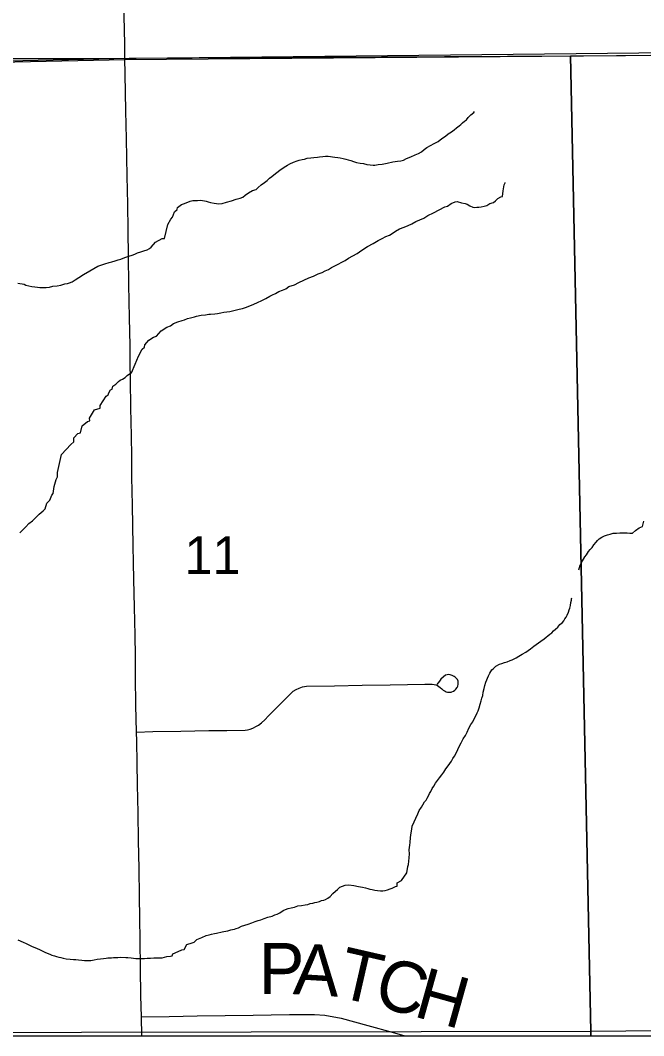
# Model space of a CAD drawing. Extents: x 103424 to 290657, y 38711 to 110967.
# Drawn here: x 161407 to 165088, y 38711 to 44707 of the extents above; entities that cross this region are included whole.
import ezdxf

# ---------------------------------------------------------------- set-up
doc = ezdxf.new("R2010")
doc.units = 0
for name, color, linetype in [('GM_X_Corporation', 7, 'Continuous'), ('GM_X_Minor_River', 7, 'Continuous'), ('GM_X_Rail_Line', 7, 'Continuous'), ('GM_X_Section_Text', 7, 'Continuous'), ('GM_X_State_Route', 7, 'Continuous'), ('GM_X_Township_Road', 7, 'Continuous'), ('GM_X_Township_Road_Text', 7, 'Continuous')]:
    doc.layers.add(name, color=color, linetype=linetype)

msp = doc.modelspace()

# ---------------------------------------------------------------- linework, layer by layer
at = {"layer": 'GM_X_Corporation'}
for points in [[(103423.7, 96534.8), (103423.7, 38711.2), (175679.7, 38711.2), (175679.7, 110967.2), (119699, 110967.2), (119716.9, 106542.5), (119719.8, 106322.8), (119720.8, 106006.3), (119709.7, 99445.7), (119706.4, 99064.2), (119663.9, 96690), (117026.4, 96688.2), (115542.1, 96665), (105081.7, 96574.5)], [(149532.9, 38711.2), (174769.9, 38711.2), (174768.4, 38806.4), (174722.1, 40540.3), (174610.2, 44665.1), (172842.5, 44649), (172841.3, 44649), (167441.7, 44516.4), (162024.2, 44473.4), (156824.1, 44363.7), (149451.3, 44180.8), (149476.1, 42604.7), (149528, 39851)], [(169559.9, 44575.4), (169715.1, 38783.3), (164774.5, 38736.9), (164656.1, 44497.5), (164722.2, 44498.1), (167170, 44520.3), (169534.6, 44574.7)], [(164656.1, 44497.5), (164774.5, 38736.9), (159759.8, 38726.2), (159627, 44430), (162048.6, 44483.1)], [(159760.1, 38711.2), (164775.1, 38711.2), (164774.5, 38736.9), (159759.8, 38726.2)], [(164775.1, 38711.2), (169717.2, 38711.2), (169715.1, 38783.3), (164774.5, 38736.9)]]:
    msp.add_lwpolyline(points, close=True, dxfattribs=at)
msp.add_lwpolyline([(167441.7, 44516.4), (162024.2, 44473.4), (156824.1, 44363.7), (149451.3, 44180.8), (149440.5, 44755.1), (149429.7, 45329.4), (149418.4, 46068), (149363.3, 49922), (149355.7, 51621.4), (149274.7, 56114.3), (149214.2, 60733.4)], dxfattribs=at)
at = {"layer": 'GM_X_Minor_River'}
for points in [[(163471.8, 43853.7), (163490.1, 43852), (163500.2, 43852.2), (163520.3, 43854.7), (163542.5, 43857.2), (163572.7, 43863.9), (163606.9, 43870.7), (163633.1, 43875.3), (163653.2, 43877.8), (163669.3, 43882.2), (163687.3, 43890.6), (163713.3, 43901.3), (163737.4, 43911.9), (163757.4, 43920.4), (163775.4, 43930.9), (163791.3, 43943.4), (163807.2, 43955.8), (163851.1, 43979), (163863.1, 43985.3), (163873.1, 43991.6), (163885, 44001.9), (163901, 44012.4), (163916.9, 44022.8), (163932.8, 44037.3), (163952.8, 44047.8), (163968.7, 44060.3), (163982.5, 44072.7), (163998.5, 44083.1), (164008.4, 44091.4), (164018.3, 44101.7), (164030.2, 44112.1), (164042.2, 44120.4), (164052, 44132.7), (164067.8, 44149.2), (164083.7, 44163.7), (164088.8, 44168.4)], [(161623.6, 43139.2), (161645.8, 43143.8), (161669.9, 43150.3), (161686, 43152.7), (161698, 43157), (161712, 43163.4), (161730, 43173.9), (161751.9, 43188.5), (161779.9, 43205.2), (161817.8, 43228.2), (161863.7, 43255.5), (161905.8, 43268.5), (161931.9, 43277.2), (161948, 43281.6), (161966.1, 43286), (161984.1, 43292.4), (162000.2, 43296.8), (162014.2, 43303.2), (162030.3, 43307.6), (162048.4, 43314), (162066.4, 43320.5), (162082.5, 43326.9), (162098.5, 43333.3), (162118.6, 43339.8), (162136.6, 43346.2), (162156.7, 43352.7), (162168.7, 43359), (162178.6, 43367.3), (162204.3, 43396.1), (162244.2, 43419.2), (162258.3, 43419.5), (162278.8, 43500.7), (162296.3, 43533.4), (162306.2, 43543.7), (162317.6, 43576.3), (162333.5, 43590.7), (162335.3, 43600.9), (162359.2, 43619.6), (162377.2, 43626), (162409.3, 43638.8), (162425.4, 43643.2), (162441.5, 43643.5), (162453.6, 43643.8), (162467.8, 43644.1), (162482, 43642.4), (162494.1, 43640.6), (162504.3, 43638.8), (162516.5, 43635.1), (162530.7, 43631.4), (162551, 43627.7), (162565.2, 43626), (162579.4, 43624.3), (162599.6, 43624.8), (162623.6, 43633.4), (162653.8, 43642.1), (162681.9, 43650.8), (162704, 43657.3), (162720, 43663.7), (162733.9, 43674.1), (162753.8, 43688.7), (162777.8, 43701.3), (162799.9, 43707.9), (162811.8, 43720.2), (162829.6, 43734.7), (162849.5, 43749.3), (162863.4, 43761.7), (162877.3, 43774.1), (162891.2, 43784.5), (162903.1, 43794.9), (162938.9, 43821.9), (162964.8, 43840.6), (162984.8, 43851.2), (162998.8, 43859.6), (163020.8, 43870.1), (163040.8, 43876.6), (163052.9, 43880.9), (163071, 43885.3), (163085.1, 43887.7), (163101.2, 43892.1), (163121.3, 43894.5), (163139.5, 43896.9), (163161.6, 43899.4), (163173.7, 43901.7), (163193.9, 43902.1), (163208, 43904.5), (163224.2, 43904.8), (163238.4, 43903.1), (163250.5, 43901.3), (163264.7, 43899.6), (163280.9, 43898), (163295.1, 43894.2), (163313.4, 43890.6), (163329.7, 43886.9), (163341.9, 43883.1), (163358.1, 43879.5), (163374.4, 43873.7), (163392.7, 43868.1), (163413, 43864.5), (163433.3, 43860.9), (163453.6, 43855.3), (163471.8, 43853.7)], [(163344.2, 43301.8), (163370.1, 43316.5), (163396.1, 43331.1), (163424, 43349.9), (163455.9, 43370.8), (163489.8, 43389.7), (163519.8, 43406.5), (163543.8, 43419.1), (163565.8, 43429.7), (163585.8, 43438.2), (163601.7, 43448.7), (163621.7, 43461.2), (163645.6, 43475.9), (163673.7, 43486.6), (163697.8, 43495.2), (163717.8, 43505.7), (163741.7, 43518.3), (163765.8, 43528.9), (163789.8, 43539.6), (163813.7, 43554.2), (163845.7, 43571.1), (163913.7, 43604.8), (163929.8, 43609.2), (163951.7, 43625.8), (163973.7, 43634.4), (163985.8, 43636.7), (164012.2, 43629.2), (164032.5, 43625.6), (164044.7, 43621.8), (164061.1, 43612.1), (164079.4, 43604.4), (164089.6, 43602.6), (164101.7, 43602.9), (164113.8, 43603.1), (164127.9, 43605.4), (164146, 43609.9), (164162.1, 43614.3), (164180.1, 43624.7), (164200.1, 43631.2), (164212.1, 43641.6), (164225.9, 43654), (164243.9, 43664.5), (164254, 43666.7), (164257.3, 43701.1), (164264.6, 43735.6), (164270.4, 43747.8), (164270.4, 43747.8), (164270.4, 43749.9)], [(161479.4, 41751.1), (161489.3, 41761.4), (161503.1, 41775.9), (161519, 41790.3), (161540.8, 41811), (161552.7, 41821.4), (161564.1, 41855.9), (161581.9, 41874.5), (161593.4, 41903), (161601.3, 41913.3), (161606.5, 41953.8), (161617.7, 41996.4), (161625.5, 42010.7), (161626.9, 42037), (161650.9, 42142.5), (161704.2, 42202.2), (161722.1, 42218.7), (161723.6, 42241), (161747.3, 42267.7), (161761.4, 42272.1), (161772.6, 42312.7), (161804.4, 42337.6), (161816.5, 42341.9), (161816.1, 42358.1), (161845.4, 42407.1), (161877.5, 42415.9), (161879.2, 42432.1), (161896.8, 42460.8), (161914.4, 42487.4), (161926.4, 42495.7), (161930.2, 42507.9), (161939.9, 42524.3), (161949.9, 42528.5), (161953.6, 42546.8), (161971.5, 42559.3), (161987.4, 42573.8), (161997.3, 42582.1), (162009.3, 42588.4), (162025.2, 42598.8), (162037.1, 42609.2), (162051.1, 42619.6), (162063, 42625.9), (162084.2, 42676.8), (162105.4, 42723.7), (162126.8, 42764.6), (162140.7, 42777), (162142.4, 42791.1), (162166.1, 42817.9), (162194, 42836.7), (162210, 42841.1), (162237.6, 42874), (162271.5, 42894.9), (162293.6, 42903.4), (162311.5, 42915.9), (162337.6, 42926.6), (162361.6, 42935.2), (162375.7, 42937.5), (162393.7, 42946), (162411.8, 42950.4), (162436, 42957), (162448, 42959.3), (162474.2, 42965.9), (162500.4, 42968.5), (162520.5, 42971), (162530.6, 42971.2), (162554.8, 42973.7), (162571, 42976.1), (162591.1, 42980.6), (162609.2, 42983), (162625.3, 42985.3), (162643.5, 42987.7), (162699.8, 43001.1), (162717.9, 43005.5), (162735.9, 43012), (162762, 43020.6), (162786, 43031.2), (162808.1, 43039.8), (162832.1, 43052.4), (162856.1, 43065.1), (162880, 43077.7), (162896, 43086.1), (162914, 43094.6), (162934, 43105.1), (162954.1, 43113.6), (162974.1, 43122.1), (162992, 43134.6), (163026.1, 43145.5), (163052.1, 43158.1), (163080.1, 43172.9), (163110.2, 43185.6), (163138.2, 43196.3), (163166.3, 43209.1), (163188.3, 43217.6), (163206.3, 43228.1), (163226.3, 43236.6), (163244.3, 43247.1), (163260.3, 43255.5), (163284.2, 43268.1), (163306.2, 43278.7), (163324.2, 43289.2), (163344.2, 43301.8)], [(161392.9, 43154.4), (161429.4, 43149.2), (161439.6, 43143.3), (161457.9, 43139.7), (161474.1, 43136), (161492.4, 43132.4), (161508.6, 43130.7), (161522.8, 43129), (161538.9, 43129.3), (161559.2, 43129.8), (161579.3, 43132.2), (161599.4, 43136.7), (161623.6, 43139.2)], [(161404.1, 41680.8), (161421.9, 41697.4), (161439.7, 41715.9), (161457.5, 41736.5), (161479.4, 41751.1)], [(164705.2, 41461.7), (164712.7, 41490.1), (164718.5, 41502.4), (164739.9, 41539.2), (164749.8, 41551.5), (164761.5, 41569.9), (164771.3, 41582.3), (164783.2, 41594.6), (164793, 41609), (164806.8, 41625.4), (164814.6, 41635.7), (164824.5, 41646), (164840.5, 41654.4), (164856.5, 41662.9), (164874.6, 41669.3), (164890.6, 41673.7), (164906.7, 41678.1), (164926.9, 41678.5), (164947.1, 41681), (164963.2, 41681.3), (164979.4, 41679.7), (164989.5, 41679.9), (165005.8, 41678.2), (165021.9, 41678.6), (165039.8, 41695.1), (165061.7, 41709.7), (165079.7, 41718.2), (165089.1, 41748.7)], [(163720.8, 39948.3), (163753.6, 40021.7), (163761.3, 40040), (163775, 40060.5), (163782.8, 40074.8), (163792.5, 40091.2), (163802.4, 40101.5), (163808.2, 40113.7), (163816, 40128), (163823.8, 40142.3), (163831.6, 40152.6), (163839.3, 40171), (163849.1, 40185.3), (163858.9, 40201.7), (163870.7, 40218.1), (163882.4, 40234.5), (163896.2, 40250.9), (163908, 40267.3), (163919.7, 40287.8), (163933.5, 40304.2), (163943.3, 40318.6), (163953.1, 40332.9), (163960.9, 40347.2), (163970.7, 40361.6), (163978.5, 40375.9), (163990.1, 40400.4), (163997.8, 40418.7), (164009.4, 40441.1), (164021.1, 40463.6), (164034.8, 40484.1), (164044.5, 40504.5), (164056.1, 40527), (164067.7, 40549.4), (164079.6, 40563.8), (164087.3, 40582.2), (164097, 40600.5), (164104.7, 40616.9), (164110.5, 40629.1), (164116.2, 40647.4), (164121.8, 40669.7), (164127.4, 40688), (164131.1, 40704.2), (164136.9, 40720.5), (164140.5, 40738.8), (164146.1, 40761.1), (164149.8, 40779.4), (164155.4, 40799.7), (164170.8, 40836.3), (164178.5, 40852.7), (164190.2, 40871.1), (164200.2, 40879.4), (164214, 40893.8), (164236, 40904.4), (164250.1, 40908.7), (164266.1, 40915.1), (164282.2, 40919.5), (164298.2, 40925.9), (164310.3, 40930.2), (164322.3, 40936.5), (164334.2, 40942.9), (164350.2, 40953.3), (164370.2, 40963.8), (164392.1, 40976.4), (164420, 40995.2), (164439.9, 41011.8), (164479.7, 41040.9), (164499.6, 41055.5), (164533.4, 41082.5), (164545.3, 41090.8), (164555.2, 41101.1), (164567.1, 41111.5), (164581, 41123.9), (164592.8, 41140.3), (164608.7, 41150.7), (164616.6, 41161), (164622.4, 41173.2), (164630.3, 41183.5), (164636.1, 41193.7), (164643.8, 41212), (164647.5, 41226.3), (164651.4, 41236.4), (164655.1, 41250.7), (164656.7, 41268.9), (164660.5, 41283.1), (164662.3, 41293.2), (164664.3, 41295.3)], [(162154.9, 39169.3), (162175.1, 39169.7), (162195.3, 39170.2), (162213.4, 39170.6), (162231.6, 39171), (162243.7, 39171.2), (162271.9, 39177.9), (162294.1, 39180.4), (162304.1, 39182.6), (162307.9, 39194.8), (162338, 39207.6), (162360, 39218.2), (162374.1, 39220.5), (162389.6, 39249.1), (162421.7, 39259.9), (162433.8, 39264.2), (162449.6, 39278.7), (162477.7, 39291.4), (162503.7, 39302.1), (162521.8, 39306.5), (162535.8, 39310.8), (162554, 39315.3), (162566, 39317.5), (162598.2, 39324.3), (162608.3, 39326.5), (162620.4, 39328.8), (162632.4, 39331.1), (162650.5, 39335.5), (162660.6, 39337.8), (162670.6, 39340), (162680.7, 39344.3), (162694.7, 39348.6), (162712.7, 39357.1), (162732.8, 39363.6), (162752.9, 39370.1), (162772.9, 39378.6), (162793, 39385), (162811, 39391.5), (162827.1, 39395.9), (162847.2, 39402.4), (162869.2, 39410.9), (162893.3, 39417.5), (162909.4, 39423.9), (162923.4, 39428.3), (162939.4, 39436.7), (162959.3, 39451.3), (162973.4, 39455.6), (162987.4, 39462), (163005.5, 39466.4), (163025.6, 39470.9), (163045.7, 39477.4), (163067.8, 39479.8), (163088, 39484.3), (163104.1, 39486.7), (163118.1, 39491), (163134.2, 39493.4), (163146.3, 39497.7), (163158.4, 39500), (163172.4, 39504.3), (163184.4, 39508.6), (163198.5, 39510.9), (163208.6, 39515.2), (163222.5, 39523.6), (163236.5, 39534), (163252.3, 39550.5), (163268.1, 39565), (163280, 39575.3), (163293.9, 39587.7), (163324, 39600.5), (163346.1, 39603), (163376.6, 39597.6), (163403, 39592.1), (163427.3, 39588.6), (163445.6, 39585), (163457.8, 39581.2), (163470, 39577.4), (163484.2, 39573.7), (163500.5, 39570), (163516.7, 39568.3), (163532.9, 39566.7), (163547, 39567), (163561.1, 39569.3), (163575.2, 39571.6), (163591.2, 39578), (163603.3, 39582.3), (163621.2, 39592.8), (163631.3, 39595), (163632.9, 39613.3), (163656.9, 39627.9), (163688.2, 39673), (163695.5, 39709.5), (163699.3, 39721.7), (163702.5, 39762.1), (163704.1, 39784.4), (163703.5, 39808.6), (163707, 39837), (163708.7, 39851.1), (163710.1, 39881.4), (163715.5, 39909.8), (163719.2, 39930.1), (163720.8, 39948.3)], [(161392.6, 39278), (161423.3, 39262.5), (161441.6, 39254.8), (161457.9, 39247.1), (161476.3, 39237.4), (161492.6, 39231.7), (161506.9, 39225.9), (161519.2, 39220.1), (161535.5, 39212.4), (161551.8, 39204.7), (161566.1, 39198.9), (161580.4, 39193.2), (161592.6, 39187.4), (161608.9, 39183.7), (161621.1, 39177.9), (161633.3, 39174.2), (161645.5, 39172.4), (161659.7, 39168.7), (161678, 39165), (161700.2, 39163.5), (161720.5, 39161.9), (161734.7, 39160.2), (161750.9, 39158.5), (161769.1, 39156.9), (161785.3, 39155.2), (161801.5, 39155.6), (161813.6, 39155.8), (161823.7, 39156.1), (161833.8, 39156.3), (161843.8, 39158.5), (161859.9, 39162.9), (161880.1, 39165.4), (161898.2, 39167.8), (161914.4, 39168.1), (161924.4, 39170.4), (161934.5, 39170.6), (161944.6, 39170.8), (161956.7, 39173.1), (161970.9, 39173.4), (161983, 39173.7), (162001.2, 39174.1), (162029.5, 39172.6), (162041.6, 39172.9), (162061.8, 39171.3), (162076, 39169.6), (162088.2, 39167.9), (162106.4, 39166.2), (162120.6, 39166.5), (162130.7, 39166.8), (162140.8, 39167), (162154.9, 39169.3)]]:
    msp.add_lwpolyline(points, dxfattribs=at)
at = {"layer": 'GM_X_Rail_Line'}
msp.add_lwpolyline([(146504.9, 45437.9), (151249.2, 45325.6), (154443.7, 45236.2), (154715.5, 45192.7), (154903.9, 45112.9), (155904.2, 44438.6), (156034.7, 44384.2), (156194.1, 44362.5), (156810.2, 44362.5), (161177.6, 44481.6), (161906.5, 44481.2), (168026.1, 44546.6), (168178.1, 44543.3), (168898.2, 44555.7), (171103.9, 46845), (171363.9, 47125.7), (171451.7, 47389.1), (171481, 47646.7), (171393.2, 47915.9), (171381.5, 48056.4), (171404.9, 48167.6), (171498.5, 48308.1), (174523.8, 51299.4), (175679.7, 52376.9)], dxfattribs=at)
at = {"layer": 'GM_X_State_Route'}
for points in [[(162024.8, 44482.4), (162023.2, 44566.4), (162021.5, 44650.3), (162018, 44810.4)], [(162123.6, 38711.2), (162121.4, 38823.1), (162119.2, 38945.8), (162116.9, 39110.9), (162114.6, 39275.9), (162112.8, 39404.3), (162111, 39532.6), (162108.1, 39697.6), (162105.2, 39862.7), (162102.2, 40027.7), (162099.3, 40192.7), (162097, 40321.1), (162094.7, 40449.5), (162093.4, 40502.9), (162089.7, 40663), (162087.6, 40828), (162086.1, 40951.8), (162084.5, 41075.6), (162080.9, 41240.7), (162077.4, 41405.7), (162075.2, 41505), (162073, 41604.3), (162070.8, 41724.6), (162068.6, 41844.9), (162066.2, 42010), (162064.4, 42131.7), (162062.6, 42253.4), (162060.2, 42418.5), (162057.8, 42583.5), (162056.3, 42684.7), (162054.9, 42786), (162051.8, 42951), (162049.9, 43049), (162048.1, 43147), (162045.7, 43312), (162043.5, 43467.2), (162041.3, 43622.4), (162038, 43787.4), (162035.8, 43897.3), (162033.6, 44007.1), (162030.6, 44172.2), (162028.7, 44281.1), (162026.8, 44390), (162024.8, 44482.4)]]:
    msp.add_lwpolyline(points, dxfattribs=at)
at = {"layer": 'GM_X_Township_Road'}
for points in [[(162093.4, 40502.9), (162190, 40507.8), (162355, 40510.1), (162520.1, 40512.4), (162626.9, 40513.8), (162733.7, 40515.3), (162748.9, 40517.8), (162763.5, 40521.4), (162780.4, 40527.5), (162801.7, 40538.4), (162812.7, 40545.8), (162830.2, 40559), (162850.3, 40576.6), (162872.1, 40600.9), (162944.7, 40672.9), (163017.2, 40744.8), (163036, 40755.7), (163054.2, 40763.6), (163073.7, 40771.5), (163096.1, 40774.5), (163261.2, 40777.4), (163426.2, 40780.3), (163591.2, 40783.1), (163693.7, 40784.9), (163796.1, 40786.7), (163816.7, 40787), (163839.1, 40787.4), (163850.7, 40785.5), (163859.8, 40782.4), (163869.5, 40778.8), (163878, 40773.9), (163886.5, 40766.7), (163895.6, 40758.8), (163904.1, 40752.1), (163916.2, 40744.8), (163921.8, 40742.3), (163928.4, 40740.5), (163937.3, 40739.6), (163943.6, 40739.9), (163950.1, 40740.5), (163955.1, 40741.8), (163965.1, 40746.4), (163971.5, 40750.9), (163978.4, 40757.9), (163986.1, 40766.8), (163990.8, 40775.5), (163992.3, 40786.1), (163991.5, 40805), (163987.3, 40814.2), (163974.1, 40827.7), (163968.8, 40832.1), (163956.8, 40838.5), (163945.2, 40842.4), (163937.1, 40843.9), (163926.3, 40842.7), (163917.8, 40839.3), (163905.9, 40831.2), (163890.5, 40816.9), (163882, 40804.6), (163866.9, 40785.3)], [(162121.4, 38823.1), (162286.5, 38825.4), (162451.6, 38827.7), (162616.6, 38830), (162781.7, 38832.4), (162888.5, 38833.8), (162995.3, 38835.4), (163144, 38836.2), (163204.2, 38832.8), (163300.5, 38815.6), (163459.5, 38771.5), (163601.8, 38732.1), (163677.2, 38711.2)]]:
    msp.add_lwpolyline(points, dxfattribs=at)

# ---------------------------------------------------------------- texts
at = {"layer": 'GM_X_Section_Text'}
msp.add_text('11', height=222.38, rotation=0.00001, dxfattribs=at).set_placement((162376.4, 41437.5))
at = {"layer": 'GM_X_Township_Road_Text'}
for s, rotation, p in [('P', 359.90973, (162814.6, 38957)), ('A', 356.69044, (163013.8, 38956.8)), ('T', 347.08955, (163265.7, 38943.4)), ('C', 344.48404, (163482.3, 38893.8)), ('H', 344.35733, (163721, 38827.6))]:
    msp.add_text(s, height=301.9, rotation=rotation, dxfattribs=at).set_placement(p)

doc.saveas('drawing.dxf')
